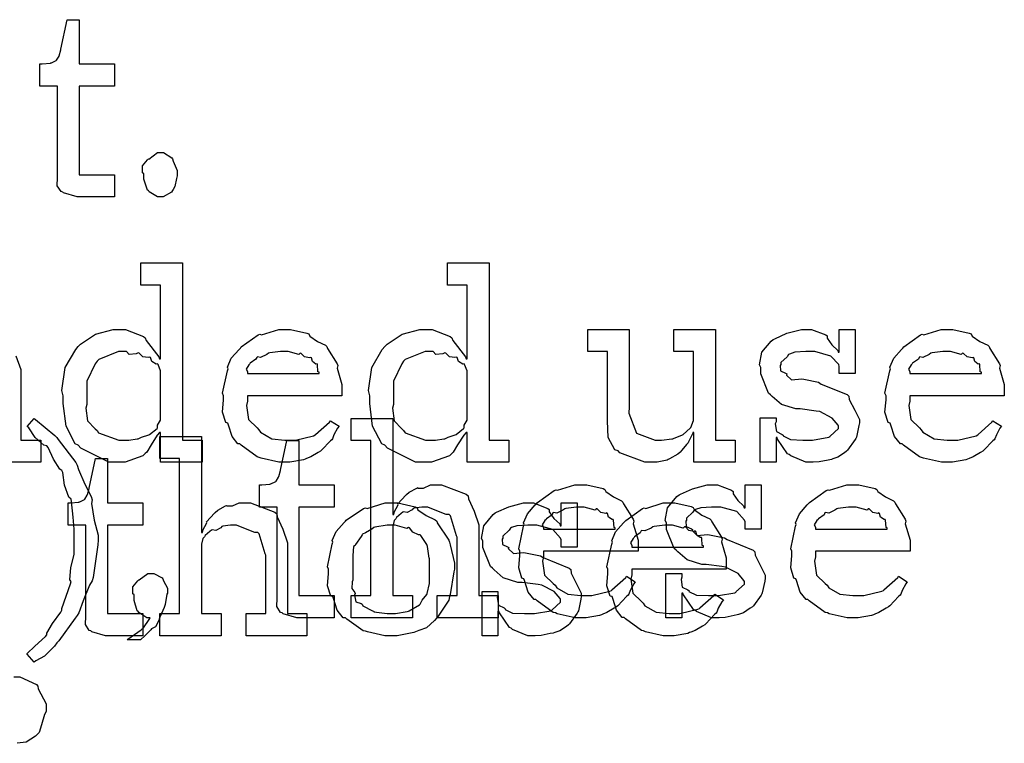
# Model space of a CAD drawing. Extents: x 0 to 8.5, y 0 to 11.
# Tile 366 of 379: x 6.736 to 7.353, y 7.232 to 7.686. Entities that reach past the tile are written whole.
import ezdxf

# ---------------------------------------------------------------- set-up
doc = ezdxf.new("R2010")
doc.units = 0
doc.layers.get('0').update_dxf_attribs({"linetype": 'CONTINUOUS'})

msp = doc.modelspace()

# ---------------------------------------------------------------- linework, layer by layer
at = {"color": 0}
for points in [[(6.77479, 7.57487), (6.77175, 7.57487), (6.76318, 7.57742), (6.76264, 7.5779), (6.76161, 7.57818), (6.75922, 7.58188), (6.75939, 7.58708), (6.75939, 7.58876), (6.75939, 7.64432), (6.74832, 7.64432), (6.74832, 7.65821), (6.74983, 7.65821), (6.74983, 7.65821), (6.75493, 7.65875), (6.75526, 7.65886), (6.75558, 7.6589), (6.75851, 7.66043), (6.75874, 7.6606), (6.75874, 7.6606), (6.76036, 7.66314), (6.76047, 7.66342), (6.76047, 7.66342), (6.76144, 7.66715), (6.76156, 7.66754), (6.76546, 7.68599), (6.77306, 7.68599), (6.77306, 7.65821), (6.79519, 7.65821), (6.79519, 7.64432), (6.77306, 7.64432), (6.77306, 7.58876), (6.79519, 7.58876), (6.79519, 7.57487), (6.79422, 7.57487), (6.79199, 7.57487), (6.79129, 7.57487), (6.79004, 7.57487), (6.78722, 7.57487), (6.78629, 7.57487), (6.78489, 7.57487), (6.78168, 7.57487), (6.78065, 7.57487), (6.77919, 7.57487), (6.77588, 7.57487), (6.77479, 7.57487)], [(6.824, 7.57487), (6.8221, 7.57487), (6.81685, 7.57813), (6.8164, 7.57878), (6.81586, 7.5791), (6.81358, 7.58589), (6.81358, 7.58811), (6.81358, 7.58942), (6.81282, 7.59006), (6.81278, 7.5944), (6.81592, 7.5981), (6.8164, 7.59874), (6.81679, 7.59858), (6.82215, 7.60265), (6.824, 7.60265), (6.8259, 7.60265), (6.83111, 7.59939), (6.8316, 7.59874), (6.83187, 7.59728), (6.83442, 7.59142), (6.83442, 7.58942), (6.83442, 7.58811), (6.83404, 7.58649), (6.83306, 7.58143), (6.83203, 7.57943), (6.8316, 7.57878), (6.83094, 7.57781), (6.82574, 7.57487), (6.824, 7.57487)], [(6.79807, 7.40847), (6.79167, 7.40847), (6.77408, 7.41738), (6.77246, 7.41911), (6.77051, 7.42003), (6.76476, 7.43099), (6.76292, 7.44536), (6.76292, 7.45014), (6.76221, 7.4535), (6.76421, 7.46793), (6.77083, 7.47922), (6.77246, 7.48096), (6.77376, 7.48253), (6.78321, 7.48872), (6.79432, 7.49181), (6.79807, 7.49181), (6.80214, 7.49181), (6.81332, 7.48731), (6.81435, 7.48639), (6.81506, 7.48481), (6.82297, 7.47467), (6.82346, 7.47336), (6.82411, 7.47336), (6.82411, 7.51958), (6.81174, 7.51958), (6.81174, 7.53347), (6.83778, 7.53347), (6.83778, 7.42236), (6.85015, 7.42236), (6.85015, 7.40847), (6.82411, 7.40847), (6.82411, 7.42714), (6.82346, 7.42714), (6.82189, 7.42551), (6.81808, 7.41943), (6.81538, 7.41487), (6.81435, 7.4139), (6.81299, 7.41254), (6.80176, 7.40847), (6.79807, 7.40847)], [(6.9904, 7.40847), (6.984, 7.40847), (6.96642, 7.41738), (6.96479, 7.41911), (6.96283, 7.42003), (6.95708, 7.43099), (6.95524, 7.44536), (6.95524, 7.45014), (6.95454, 7.4535), (6.95654, 7.46793), (6.96317, 7.47922), (6.96479, 7.48096), (6.9661, 7.48253), (6.97553, 7.48872), (6.98665, 7.49181), (6.9904, 7.49181), (6.99447, 7.49181), (7.00564, 7.48731), (7.00667, 7.48639), (7.00738, 7.48481), (7.01531, 7.47467), (7.01579, 7.47336), (7.01644, 7.47336), (7.01644, 7.51958), (7.00407, 7.51958), (7.00407, 7.53347), (7.03011, 7.53347), (7.03011, 7.42236), (7.04249, 7.42236), (7.04249, 7.40847), (7.01644, 7.40847), (7.01644, 7.42714), (7.01579, 7.42714), (7.01421, 7.42551), (7.01042, 7.41943), (7.00771, 7.41487), (7.00667, 7.4139), (7.00532, 7.41254), (6.99408, 7.40847), (6.9904, 7.40847)], [(6.90246, 7.40847), (6.89833, 7.40847), (6.88715, 7.41103), (6.88596, 7.41151), (6.88456, 7.41178), (6.87462, 7.41911), (6.87381, 7.41997), (6.87261, 7.41992), (6.86887, 7.42453), (6.86664, 7.43175), (6.86621, 7.433), (6.86496, 7.43338), (6.86296, 7.43989), (6.86361, 7.4476), (6.86361, 7.45014), (6.86296, 7.45171), (6.86594, 7.46582), (6.86643, 7.46707), (6.866, 7.4681), (6.86843, 7.47374), (6.87337, 7.47922), (6.87424, 7.48008), (6.87472, 7.48085), (6.88519, 7.48828), (6.88639, 7.48876), (6.88737, 7.48839), (6.89817, 7.49181), (6.90181, 7.49181), (6.9056, 7.49181), (6.91585, 7.48947), (6.91699, 7.48899), (6.91764, 7.48763), (6.92247, 7.48421), (6.92751, 7.48182), (6.92828, 7.48096), (6.92876, 7.47988), (6.93479, 7.47021), (6.93522, 7.46903), (6.93485, 7.46744), (6.93782, 7.45725), (6.93782, 7.45383), (6.93782, 7.45014), (6.87858, 7.45014), (6.87858, 7.44667), (6.87788, 7.44407), (6.87924, 7.43528), (6.88456, 7.42996), (6.88574, 7.42888), (6.88678, 7.42725), (6.89378, 7.42318), (6.90192, 7.42236), (6.90462, 7.42236), (6.90875, 7.42236), (6.92008, 7.42507), (6.92111, 7.42563), (6.92133, 7.42594), (6.93007, 7.43365), (6.93067, 7.43451), (6.93608, 7.43104), (6.93511, 7.42985), (6.93283, 7.42567), (6.93197, 7.42324), (6.93153, 7.42258), (6.93056, 7.42188), (6.92507, 7.41596), (6.92437, 7.41542), (6.92285, 7.4145), (6.91829, 7.41178), (6.91569, 7.41075), (6.91482, 7.41043), (6.91363, 7.40994), (6.90522, 7.40847), (6.90246, 7.40847)], [(7.13346, 7.40847), (7.12787, 7.40847), (7.11219, 7.41444), (7.11111, 7.41564), (7.1091, 7.41629), (7.10476, 7.42393), (7.10439, 7.43435), (7.10439, 7.43778), (7.10439, 7.47792), (7.09201, 7.47792), (7.09201, 7.49181), (7.11806, 7.49181), (7.11806, 7.44319), (7.11778, 7.43918), (7.12267, 7.42671), (7.13433, 7.42236), (7.13824, 7.42236), (7.13824, 7.42236), (7.14481, 7.42313), (7.1454, 7.42324), (7.14578, 7.42333), (7.15142, 7.42557), (7.15192, 7.42583), (7.15192, 7.42583), (7.15636, 7.42974), (7.15668, 7.43018), (7.15668, 7.43018), (7.15842, 7.43474), (7.15842, 7.43625), (7.15842, 7.47792), (7.14606, 7.47792), (7.14606, 7.49181), (7.1721, 7.49181), (7.1721, 7.42236), (7.18446, 7.42236), (7.18446, 7.40847), (7.15864, 7.40847), (7.15864, 7.42714), (7.15799, 7.42714), (7.15771, 7.42626), (7.15528, 7.42122), (7.15494, 7.42062), (7.15392, 7.41954), (7.15099, 7.41596), (7.15007, 7.41487), (7.14974, 7.41456), (7.1486, 7.41363), (7.14324, 7.41054), (7.14258, 7.41021), (7.14188, 7.40978), (7.13553, 7.40847), (7.13346, 7.40847)], [(7.23226, 7.40847), (7.22879, 7.40847), (7.21935, 7.41249), (7.21838, 7.41325), (7.21739, 7.41368), (7.2111, 7.4229), (7.21078, 7.42389), (7.21013, 7.42389), (7.21013, 7.40847), (7.20014, 7.40847), (7.20014, 7.43625), (7.21013, 7.43625), (7.21013, 7.43386), (7.20969, 7.43251), (7.21044, 7.42774), (7.21392, 7.42594), (7.21468, 7.4254), (7.21457, 7.42497), (7.21929, 7.42275), (7.22689, 7.42236), (7.22944, 7.42236), (7.23312, 7.42236), (7.24333, 7.42421), (7.24419, 7.42453), (7.24403, 7.42475), (7.2494, 7.42964), (7.2494, 7.43126), (7.24908, 7.43175), (7.24539, 7.43619), (7.23763, 7.44026), (7.23529, 7.4406), (7.22532, 7.44189), (7.2226, 7.44189), (7.21349, 7.44472), (7.20768, 7.44976), (7.20665, 7.45079), (7.2054, 7.45182), (7.20057, 7.46392), (7.20057, 7.46793), (7.19971, 7.46951), (7.20122, 7.47749), (7.20708, 7.48449), (7.20839, 7.48551), (7.20931, 7.48594), (7.2169, 7.48931), (7.22613, 7.49181), (7.22922, 7.49181), (7.23247, 7.49181), (7.24138, 7.48839), (7.24224, 7.48768), (7.24224, 7.48628), (7.24522, 7.48199), (7.24886, 7.47857), (7.24918, 7.47749), (7.24983, 7.47749), (7.24983, 7.49181), (7.25982, 7.49181), (7.25982, 7.46403), (7.24983, 7.46403), (7.24983, 7.46858), (7.24946, 7.46978), (7.24462, 7.47504), (7.23454, 7.47792), (7.23118, 7.47792), (7.22885, 7.47792), (7.22194, 7.47743), (7.21869, 7.47629), (7.21793, 7.47597), (7.21712, 7.47467), (7.21317, 7.47092), (7.21317, 7.46967), (7.21268, 7.46903), (7.21289, 7.46576), (7.21619, 7.46425), (7.21685, 7.46382), (7.21664, 7.46317), (7.21983, 7.46007), (7.22635, 7.46072), (7.22749, 7.46056), (7.23682, 7.45861), (7.2385, 7.45747), (7.25483, 7.45096), (7.25592, 7.44993), (7.25612, 7.44781), (7.2595, 7.44103), (7.26243, 7.43517), (7.26243, 7.43321), (7.26215, 7.43147), (7.26058, 7.42421), (7.26025, 7.42344), (7.25988, 7.42264), (7.25504, 7.41601), (7.25439, 7.41542), (7.2531, 7.41439), (7.24892, 7.41163), (7.24576, 7.41054), (7.24485, 7.41021), (7.24294, 7.40983), (7.23731, 7.40869), (7.23351, 7.40847), (7.23226, 7.40847)], [(7.31799, 7.40847), (7.31386, 7.40847), (7.30268, 7.41103), (7.30149, 7.41151), (7.30007, 7.41178), (7.29015, 7.41911), (7.28933, 7.41997), (7.28814, 7.41992), (7.2844, 7.42453), (7.28217, 7.43175), (7.28174, 7.433), (7.28049, 7.43338), (7.27849, 7.43989), (7.27914, 7.4476), (7.27914, 7.45014), (7.27849, 7.45171), (7.28147, 7.46582), (7.28196, 7.46707), (7.28153, 7.4681), (7.28396, 7.47374), (7.2889, 7.47922), (7.28976, 7.48008), (7.29025, 7.48085), (7.30072, 7.48828), (7.30192, 7.48876), (7.3029, 7.48839), (7.31369, 7.49181), (7.31733, 7.49181), (7.32112, 7.49181), (7.33138, 7.48947), (7.33251, 7.48899), (7.33317, 7.48763), (7.338, 7.48421), (7.34304, 7.48182), (7.34381, 7.48096), (7.34429, 7.47988), (7.35032, 7.47021), (7.35075, 7.46903), (7.35037, 7.46744), (7.35335, 7.45725), (7.35335, 7.45383), (7.35335, 7.45014), (7.29411, 7.45014), (7.29411, 7.44667), (7.2934, 7.44407), (7.29476, 7.43528), (7.30007, 7.42996), (7.30126, 7.42888), (7.30231, 7.42725), (7.30931, 7.42318), (7.31743, 7.42236), (7.32015, 7.42236), (7.32428, 7.42236), (7.33561, 7.42507), (7.33664, 7.42563), (7.33686, 7.42594), (7.3456, 7.43365), (7.34619, 7.43451), (7.35161, 7.43104), (7.35064, 7.42985), (7.34836, 7.42567), (7.3475, 7.42324), (7.34706, 7.42258), (7.34608, 7.42188), (7.3406, 7.41596), (7.3399, 7.41542), (7.33837, 7.4145), (7.33382, 7.41178), (7.33122, 7.41075), (7.33035, 7.41043), (7.32915, 7.40994), (7.32075, 7.40847), (7.31799, 7.40847)], [(6.80219, 7.42236), (6.80414, 7.42236), (6.80935, 7.42313), (6.81, 7.42324), (6.81, 7.42324), (6.81212, 7.42421), (6.81663, 7.42557), (6.81717, 7.42583), (6.81717, 7.42583), (6.82183, 7.42958), (6.82215, 7.42996), (6.82215, 7.42996), (6.8221, 7.43181), (6.82411, 7.43485), (6.82411, 7.43582), (6.82411, 7.46446), (6.82411, 7.46588), (6.82249, 7.46972), (6.82215, 7.47011), (6.82129, 7.47006), (6.81853, 7.47174), (6.81771, 7.47418), (6.81717, 7.47444), (6.81635, 7.47407), (6.81293, 7.47467), (6.81065, 7.47694), (6.81, 7.47706), (6.80881, 7.47646), (6.80436, 7.47607), (6.80274, 7.47792), (6.80219, 7.47792), (6.79769, 7.47792), (6.78526, 7.47288), (6.78418, 7.47185), (6.78299, 7.47021), (6.77789, 7.45925), (6.77789, 7.45557), (6.77789, 7.44472), (6.77713, 7.44243), (6.77826, 7.43446), (6.7831, 7.42947), (6.78418, 7.42844), (6.7851, 7.42692), (6.7979, 7.42236), (6.80219, 7.42236)], [(6.87858, 7.46403), (6.9235, 7.46403), (6.9235, 7.4649), (6.92275, 7.46517), (6.92242, 7.46972), (6.92219, 7.47011), (6.9215, 7.47006), (6.91932, 7.47157), (6.91872, 7.47396), (6.91829, 7.47424), (6.91758, 7.47385), (6.91444, 7.4745), (6.91222, 7.47672), (6.91157, 7.47683), (6.91086, 7.47597), (6.90403, 7.47792), (6.90181, 7.47792), (6.89931, 7.47792), (6.89253, 7.47706), (6.89182, 7.47683), (6.89074, 7.47597), (6.88678, 7.47418), (6.88488, 7.4745), (6.88444, 7.47424), (6.8839, 7.4731), (6.88032, 7.47054), (6.8801, 7.47011), (6.87935, 7.46951), (6.87765, 7.46685), (6.87858, 7.46539), (6.87858, 7.4649), (6.87858, 7.46403)], [(6.99451, 7.42236), (6.99647, 7.42236), (7.00168, 7.42313), (7.00233, 7.42324), (7.00233, 7.42324), (7.00444, 7.42421), (7.00896, 7.42557), (7.0095, 7.42583), (7.0095, 7.42583), (7.01417, 7.42958), (7.01449, 7.42996), (7.01449, 7.42996), (7.01443, 7.43181), (7.01644, 7.43485), (7.01644, 7.43582), (7.01644, 7.46446), (7.01644, 7.46588), (7.01481, 7.46972), (7.01449, 7.47011), (7.01361, 7.47006), (7.01085, 7.47174), (7.01004, 7.47418), (7.0095, 7.47444), (7.00868, 7.47407), (7.00526, 7.47467), (7.00299, 7.47694), (7.00233, 7.47706), (7.00114, 7.47646), (6.99669, 7.47607), (6.99507, 7.47792), (6.99451, 7.47792), (6.99001, 7.47792), (6.9776, 7.47288), (6.97651, 7.47185), (6.97532, 7.47021), (6.97021, 7.45925), (6.97021, 7.45557), (6.97021, 7.44472), (6.96946, 7.44243), (6.9706, 7.43446), (6.97542, 7.42947), (6.97651, 7.42844), (6.97743, 7.42692), (6.99024, 7.42236), (6.99451, 7.42236)], [(7.29411, 7.46403), (7.33903, 7.46403), (7.33903, 7.4649), (7.33826, 7.46517), (7.33794, 7.46972), (7.33772, 7.47011), (7.33703, 7.47006), (7.33485, 7.47157), (7.33425, 7.47396), (7.33382, 7.47424), (7.33311, 7.47385), (7.32997, 7.4745), (7.32775, 7.47672), (7.3271, 7.47683), (7.32639, 7.47597), (7.31956, 7.47792), (7.31733, 7.47792), (7.31483, 7.47792), (7.30806, 7.47706), (7.30735, 7.47683), (7.30626, 7.47597), (7.30231, 7.47418), (7.3004, 7.4745), (7.29997, 7.47424), (7.29943, 7.4731), (7.29585, 7.47054), (7.29562, 7.47011), (7.29486, 7.46951), (7.29318, 7.46685), (7.29411, 7.46539), (7.29411, 7.4649), (7.29411, 7.46403)], [(6.74035, 7.28814), (6.74035, 7.28857), (6.74522, 7.29308), (6.75179, 7.2991), (6.75271, 7.30029), (6.75265, 7.30122), (6.75635, 7.30735), (6.76139, 7.31435), (6.76204, 7.31569), (6.76204, 7.31674), (6.76758, 7.33214), (6.7679, 7.33371), (6.76708, 7.33464), (6.76768, 7.34239), (6.76986, 7.35053), (6.76986, 7.35325), (6.76986, 7.36583), (6.76975, 7.36643), (6.76921, 7.37408), (6.76824, 7.38379), (6.7679, 7.38536), (6.76644, 7.38656), (6.76378, 7.39404), (6.76269, 7.40196), (6.76204, 7.40338), (6.76079, 7.40403), (6.75689, 7.41032), (6.75364, 7.41764), (6.75271, 7.41878), (6.75082, 7.41911), (6.74539, 7.42404), (6.74149, 7.43012), (6.74035, 7.43093), (6.74468, 7.43593), (6.74556, 7.43517), (6.75782, 7.42524), (6.759, 7.42399), (6.75982, 7.42264), (6.77083, 7.40831), (6.77181, 7.40662), (6.77251, 7.40397), (6.77664, 7.39481), (6.78054, 7.38693), (6.78114, 7.38493), (6.78071, 7.3826), (6.78233, 7.37207), (6.78483, 7.36268), (6.78483, 7.35954), (6.78461, 7.35672), (6.78174, 7.33615), (6.78114, 7.33415), (6.77951, 7.33138), (6.7755, 7.32161), (6.77279, 7.31407), (6.77181, 7.31244), (6.77056, 7.31071), (6.76019, 7.29656), (6.759, 7.29531), (6.75743, 7.29303), (6.75125, 7.28694), (6.74588, 7.2839), (6.74468, 7.28315), (6.74035, 7.28814)], [(6.94363, 7.32482), (6.956, 7.32482), (6.956, 7.42204), (6.94363, 7.42204), (6.94363, 7.43593), (6.96967, 7.43593), (6.96967, 7.3756), (6.97032, 7.3756), (6.97032, 7.3756), (6.97081, 7.37756), (6.97282, 7.38135), (6.97314, 7.38189), (6.97288, 7.38238), (6.97781, 7.38775), (6.97835, 7.38818), (6.97835, 7.38818), (6.98004, 7.38971), (6.98481, 7.39231), (6.98551, 7.39253), (6.98557, 7.39231), (6.9891, 7.39231), (6.99338, 7.39426), (6.99485, 7.39426), (7.00038, 7.39426), (7.01585, 7.38851), (7.01699, 7.38732), (7.01725, 7.38558), (7.02078, 7.37771), (7.02371, 7.36914), (7.02371, 7.36626), (7.02371, 7.32482), (7.03586, 7.32482), (7.03586, 7.31093), (6.99767, 7.31093), (6.99767, 7.32482), (7.01004, 7.32482), (7.01004, 7.36149), (7.00976, 7.36236), (7.00586, 7.37483), (7.00504, 7.3756), (7.00325, 7.37565), (6.99735, 7.37804), (6.99169, 7.38038), (6.98986, 7.38038), (6.98801, 7.38038), (6.98307, 7.37967), (6.98247, 7.3795), (6.98182, 7.37864), (6.97868, 7.37696), (6.97646, 7.37739), (6.97597, 7.37711), (6.97499, 7.37631), (6.97206, 7.37386), (6.97157, 7.37304), (6.9714, 7.37278), (6.9706, 7.37185), (6.96967, 7.36833), (6.96967, 7.36714), (6.96967, 7.32482), (6.98204, 7.32482), (6.98204, 7.31093), (6.94363, 7.31093), (6.94363, 7.32482)], [(6.82362, 7.31353), (6.83599, 7.31353), (6.83599, 7.41075), (6.82362, 7.41075), (6.82362, 7.42464), (6.84967, 7.42464), (6.84967, 7.36431), (6.85032, 7.36431), (6.85032, 7.36431), (6.85081, 7.36626), (6.85281, 7.37007), (6.85314, 7.37061), (6.85286, 7.3711), (6.85781, 7.37646), (6.85835, 7.3769), (6.85835, 7.3769), (6.86003, 7.37842), (6.86481, 7.38103), (6.8655, 7.38124), (6.86556, 7.38103), (6.86908, 7.38103), (6.87337, 7.38297), (6.87483, 7.38297), (6.88037, 7.38297), (6.89583, 7.37722), (6.89697, 7.37603), (6.89725, 7.37429), (6.90076, 7.36643), (6.90369, 7.35786), (6.90369, 7.35499), (6.90369, 7.31353), (6.91585, 7.31353), (6.91585, 7.29964), (6.87765, 7.29964), (6.87765, 7.31353), (6.89003, 7.31353), (6.89003, 7.35021), (6.88976, 7.35107), (6.88585, 7.36356), (6.88504, 7.36431), (6.88325, 7.36436), (6.87733, 7.36675), (6.87169, 7.36908), (6.86985, 7.36908), (6.868, 7.36908), (6.86307, 7.36838), (6.86247, 7.36822), (6.86182, 7.36735), (6.85867, 7.36567), (6.85644, 7.3661), (6.85596, 7.36583), (6.85499, 7.36501), (6.85206, 7.36257), (6.85157, 7.36176), (6.8514, 7.36149), (6.85058, 7.36057), (6.84967, 7.35704), (6.84967, 7.35585), (6.84967, 7.31353), (6.86203, 7.31353), (6.86203, 7.29964), (6.82362, 7.29964), (6.82362, 7.31353)], [(6.91254, 7.31093), (6.9095, 7.31093), (6.90093, 7.31347), (6.90039, 7.31396), (6.89936, 7.31424), (6.89697, 7.31793), (6.89714, 7.32314), (6.89714, 7.32482), (6.89714, 7.38038), (6.88607, 7.38038), (6.88607, 7.39426), (6.88758, 7.39426), (6.88758, 7.39426), (6.89268, 7.39481), (6.89301, 7.39492), (6.89333, 7.39497), (6.89626, 7.39649), (6.89649, 7.39665), (6.89649, 7.39665), (6.89811, 7.39919), (6.89822, 7.39947), (6.89822, 7.39947), (6.89919, 7.40321), (6.89931, 7.4036), (6.90321, 7.42204), (6.91081, 7.42204), (6.91081, 7.39426), (6.93294, 7.39426), (6.93294, 7.38038), (6.91081, 7.38038), (6.91081, 7.32482), (6.93294, 7.32482), (6.93294, 7.31093), (6.93197, 7.31093), (6.92974, 7.31093), (6.92904, 7.31093), (6.92779, 7.31093), (6.92497, 7.31093), (6.92404, 7.31093), (6.92264, 7.31093), (6.91943, 7.31093), (6.9184, 7.31093), (6.91694, 7.31093), (6.91363, 7.31093), (6.91254, 7.31093)], [(6.79254, 7.29964), (6.7895, 7.29964), (6.78093, 7.30219), (6.78039, 7.30268), (6.77935, 7.30296), (6.77696, 7.30664), (6.77713, 7.31185), (6.77713, 7.31353), (6.77713, 7.36908), (6.76606, 7.36908), (6.76606, 7.38297), (6.76758, 7.38297), (6.76758, 7.38297), (6.77268, 7.38351), (6.773, 7.38362), (6.77333, 7.38368), (6.77626, 7.38519), (6.77647, 7.38536), (6.77647, 7.38536), (6.7781, 7.38792), (6.77821, 7.38818), (6.77821, 7.38818), (6.77919, 7.39193), (6.77929, 7.39231), (6.78321, 7.41075), (6.79081, 7.41075), (6.79081, 7.38297), (6.81293, 7.38297), (6.81293, 7.36908), (6.79081, 7.36908), (6.79081, 7.31353), (6.81293, 7.31353), (6.81293, 7.29964), (6.81196, 7.29964), (6.80974, 7.29964), (6.80903, 7.29964), (6.80778, 7.29964), (6.80496, 7.29964), (6.80404, 7.29964), (6.80263, 7.29964), (6.79943, 7.29964), (6.79839, 7.29964), (6.79693, 7.29964), (6.79362, 7.29964), (6.79254, 7.29964)], [(7.08822, 7.31093), (7.0841, 7.31093), (7.07292, 7.31347), (7.07172, 7.31396), (7.07032, 7.31424), (7.06039, 7.32156), (7.05957, 7.32243), (7.05838, 7.32238), (7.05464, 7.32699), (7.0524, 7.33421), (7.05197, 7.33544), (7.05072, 7.33583), (7.04872, 7.34233), (7.04937, 7.35004), (7.04937, 7.3526), (7.04872, 7.35417), (7.05171, 7.36828), (7.05219, 7.36951), (7.05176, 7.37056), (7.05419, 7.37619), (7.05914, 7.38167), (7.06, 7.38254), (7.06049, 7.38331), (7.07096, 7.39074), (7.07215, 7.39122), (7.07314, 7.39085), (7.08393, 7.39426), (7.08757, 7.39426), (7.09136, 7.39426), (7.10161, 7.39193), (7.10275, 7.39144), (7.1034, 7.39008), (7.10824, 7.38667), (7.11328, 7.38428), (7.11404, 7.3834), (7.11453, 7.38232), (7.12056, 7.37267), (7.12099, 7.37147), (7.12061, 7.3699), (7.12358, 7.35969), (7.12358, 7.35628), (7.12358, 7.3526), (7.06435, 7.3526), (7.06435, 7.34913), (7.06364, 7.34651), (7.065, 7.33772), (7.07032, 7.33242), (7.0715, 7.33132), (7.07254, 7.32969), (7.07954, 7.32563), (7.08768, 7.32482), (7.09039, 7.32482), (7.09451, 7.32482), (7.10585, 7.32753), (7.10688, 7.32807), (7.1071, 7.3284), (7.11583, 7.3361), (7.11643, 7.33697), (7.12185, 7.3335), (7.12088, 7.33231), (7.1186, 7.32813), (7.11774, 7.32568), (7.11729, 7.32503), (7.11632, 7.32433), (7.11083, 7.31842), (7.11014, 7.31788), (7.10861, 7.31694), (7.10406, 7.31424), (7.10146, 7.31321), (7.10058, 7.31287), (7.09939, 7.31239), (7.09099, 7.31093), (7.08822, 7.31093)], [(7.17318, 7.31093), (7.16971, 7.31093), (7.16026, 7.31494), (7.15929, 7.31569), (7.15831, 7.31614), (7.15201, 7.32536), (7.15169, 7.32633), (7.15104, 7.32633), (7.15104, 7.31093), (7.14106, 7.31093), (7.14106, 7.33871), (7.15104, 7.33871), (7.15104, 7.33632), (7.15061, 7.33496), (7.15136, 7.33018), (7.15483, 7.3284), (7.1556, 7.32785), (7.15549, 7.32742), (7.16021, 7.32519), (7.16781, 7.32482), (7.17036, 7.32482), (7.17404, 7.32482), (7.18425, 7.32667), (7.18511, 7.32699), (7.18494, 7.32721), (7.19032, 7.33208), (7.19032, 7.33371), (7.19, 7.33421), (7.18631, 7.33865), (7.17854, 7.34272), (7.17622, 7.34304), (7.16624, 7.34435), (7.16351, 7.34435), (7.1544, 7.34717), (7.1486, 7.35221), (7.14757, 7.35325), (7.14632, 7.35428), (7.1415, 7.36638), (7.1415, 7.37039), (7.14063, 7.37196), (7.14214, 7.37993), (7.148, 7.38693), (7.14931, 7.38797), (7.15022, 7.3884), (7.15782, 7.39176), (7.16704, 7.39426), (7.17014, 7.39426), (7.17339, 7.39426), (7.18229, 7.39085), (7.18317, 7.39014), (7.18317, 7.38872), (7.18614, 7.38444), (7.18978, 7.38103), (7.19011, 7.37993), (7.19075, 7.37993), (7.19075, 7.39426), (7.20074, 7.39426), (7.20074, 7.36649), (7.19075, 7.36649), (7.19075, 7.37104), (7.19037, 7.37224), (7.18554, 7.3775), (7.17546, 7.38038), (7.1721, 7.38038), (7.16976, 7.38038), (7.16287, 7.37989), (7.15961, 7.37875), (7.15886, 7.37842), (7.15804, 7.37711), (7.15408, 7.37337), (7.15408, 7.37213), (7.1536, 7.37147), (7.15381, 7.36822), (7.15712, 7.36669), (7.15776, 7.36626), (7.15756, 7.36561), (7.16075, 7.36253), (7.16726, 7.36317), (7.1684, 7.36301), (7.17774, 7.36106), (7.17942, 7.35992), (7.19575, 7.3534), (7.19683, 7.35237), (7.19706, 7.35026), (7.20042, 7.34347), (7.20335, 7.33763), (7.20335, 7.33567), (7.20307, 7.33393), (7.2015, 7.32667), (7.20117, 7.3259), (7.20079, 7.32508), (7.19596, 7.31847), (7.19532, 7.31788), (7.19401, 7.31685), (7.18983, 7.31407), (7.18668, 7.31299), (7.18576, 7.31267), (7.18386, 7.31228), (7.17822, 7.31114), (7.17443, 7.31093), (7.17318, 7.31093)], [(7.25885, 7.31093), (7.25472, 7.31093), (7.24354, 7.31347), (7.24235, 7.31396), (7.24094, 7.31424), (7.23101, 7.32156), (7.23019, 7.32243), (7.229, 7.32238), (7.22526, 7.32699), (7.22304, 7.33421), (7.2226, 7.33544), (7.22136, 7.33583), (7.21935, 7.34233), (7.22, 7.35004), (7.22, 7.3526), (7.21935, 7.35417), (7.22233, 7.36828), (7.22282, 7.36951), (7.22239, 7.37056), (7.22483, 7.37619), (7.22976, 7.38167), (7.23062, 7.38254), (7.23112, 7.38331), (7.2416, 7.39074), (7.24278, 7.39122), (7.24376, 7.39085), (7.25456, 7.39426), (7.25819, 7.39426), (7.26199, 7.39426), (7.27225, 7.39193), (7.27339, 7.39144), (7.27403, 7.39008), (7.27886, 7.38667), (7.2839, 7.38428), (7.28467, 7.3834), (7.28515, 7.38232), (7.29118, 7.37267), (7.29161, 7.37147), (7.29124, 7.3699), (7.29422, 7.35969), (7.29422, 7.35628), (7.29422, 7.3526), (7.23497, 7.3526), (7.23497, 7.34913), (7.23426, 7.34651), (7.23563, 7.33772), (7.24094, 7.33242), (7.24214, 7.33132), (7.24317, 7.32969), (7.25017, 7.32563), (7.25831, 7.32482), (7.26101, 7.32482), (7.26514, 7.32482), (7.27647, 7.32753), (7.2775, 7.32807), (7.27772, 7.3284), (7.28646, 7.3361), (7.28706, 7.33697), (7.29249, 7.3335), (7.2915, 7.33231), (7.28922, 7.32813), (7.28836, 7.32568), (7.28792, 7.32503), (7.28694, 7.32433), (7.28147, 7.31842), (7.28076, 7.31788), (7.27924, 7.31694), (7.27468, 7.31424), (7.27208, 7.31321), (7.27121, 7.31287), (7.27001, 7.31239), (7.26161, 7.31093), (7.25885, 7.31093)], [(6.96886, 7.29964), (6.96479, 7.29964), (6.95378, 7.30203), (6.95258, 7.30246), (6.95107, 7.30274), (6.94086, 7.31006), (6.94, 7.31093), (6.93869, 7.31093), (6.93494, 7.31565), (6.93261, 7.32292), (6.93218, 7.32417), (6.93093, 7.32454), (6.92871, 7.33094), (6.92936, 7.33876), (6.92936, 7.34131), (6.92871, 7.34289), (6.93169, 7.35699), (6.93218, 7.35824), (6.93175, 7.35932), (6.93419, 7.36507), (6.93913, 7.37061), (6.94, 7.37147), (6.94049, 7.37224), (6.95133, 7.3795), (6.95258, 7.37993), (6.95356, 7.37956), (6.965, 7.38297), (6.96886, 7.38297), (6.97288, 7.38297), (6.98367, 7.38049), (6.98492, 7.37993), (6.98551, 7.37858), (6.99072, 7.37506), (6.99642, 7.37244), (6.99729, 7.37147), (6.99761, 7.37039), (7.00483, 7.35954), (7.00532, 7.35824), (7.00581, 7.35672), (7.00836, 7.34517), (7.00836, 7.34131), (7.00808, 7.33974), (7.00581, 7.32547), (7.00532, 7.32417), (7.00483, 7.32206), (6.99815, 7.3119), (6.99729, 7.31093), (6.99599, 7.30919), (6.99089, 7.30469), (6.98611, 7.303), (6.98492, 7.30246), (6.98301, 7.30176), (6.97239, 7.29964), (6.96886, 7.29964)], [(7.05783, 7.29964), (7.05436, 7.29964), (7.04492, 7.30365), (7.04394, 7.30442), (7.04297, 7.30485), (7.03668, 7.31407), (7.03635, 7.31506), (7.03569, 7.31506), (7.03569, 7.29964), (7.02572, 7.29964), (7.02572, 7.32742), (7.03569, 7.32742), (7.03569, 7.32503), (7.03526, 7.32368), (7.03603, 7.3189), (7.0395, 7.31711), (7.04025, 7.31657), (7.04015, 7.31614), (7.04486, 7.31392), (7.05246, 7.31353), (7.05501, 7.31353), (7.05871, 7.31353), (7.0689, 7.31537), (7.06976, 7.31569), (7.06961, 7.31592), (7.07497, 7.32081), (7.07497, 7.32243), (7.07465, 7.32292), (7.07096, 7.32736), (7.06321, 7.33143), (7.06087, 7.33176), (7.05089, 7.33306), (7.04818, 7.33306), (7.03907, 7.33589), (7.03326, 7.34093), (7.03222, 7.34196), (7.03097, 7.34299), (7.02615, 7.35508), (7.02615, 7.3591), (7.02528, 7.36068), (7.02681, 7.36865), (7.03267, 7.37565), (7.03396, 7.37668), (7.03489, 7.37711), (7.04249, 7.38049), (7.05171, 7.38297), (7.05479, 7.38297), (7.05806, 7.38297), (7.06694, 7.37956), (7.06782, 7.37885), (7.06782, 7.37744), (7.07081, 7.37315), (7.07443, 7.36974), (7.07476, 7.36865), (7.07542, 7.36865), (7.07542, 7.38297), (7.08539, 7.38297), (7.08539, 7.35519), (7.07542, 7.35519), (7.07542, 7.35975), (7.07503, 7.36094), (7.07021, 7.36621), (7.06011, 7.36908), (7.05675, 7.36908), (7.05442, 7.36908), (7.04753, 7.3686), (7.04428, 7.36746), (7.04351, 7.36714), (7.04269, 7.36583), (7.03874, 7.36208), (7.03874, 7.36083), (7.03825, 7.36019), (7.03847, 7.35693), (7.04178, 7.35542), (7.04243, 7.35499), (7.04221, 7.35433), (7.04542, 7.35124), (7.05192, 7.35189), (7.05306, 7.35172), (7.06239, 7.34978), (7.06407, 7.34864), (7.0804, 7.34212), (7.08149, 7.3411), (7.08171, 7.33897), (7.08507, 7.33219), (7.088, 7.32633), (7.088, 7.32437), (7.08772, 7.32264), (7.08615, 7.31537), (7.08583, 7.31461), (7.08544, 7.31381), (7.08062, 7.30718), (7.07997, 7.30658), (7.07867, 7.30556), (7.07449, 7.30279), (7.07135, 7.30171), (7.07042, 7.30137), (7.06853, 7.301), (7.06288, 7.29986), (7.05908, 7.29964), (7.05783, 7.29964)], [(7.14356, 7.29964), (7.13943, 7.29964), (7.12825, 7.30219), (7.12706, 7.30268), (7.12565, 7.30296), (7.11572, 7.31028), (7.1149, 7.31114), (7.11372, 7.31108), (7.10997, 7.31569), (7.10775, 7.32292), (7.10732, 7.32417), (7.10607, 7.32454), (7.10406, 7.33106), (7.10471, 7.33876), (7.10471, 7.34131), (7.10406, 7.34289), (7.10704, 7.35699), (7.10753, 7.35824), (7.1071, 7.35926), (7.10954, 7.3649), (7.11447, 7.37039), (7.11535, 7.37125), (7.11583, 7.37201), (7.12631, 7.37944), (7.1275, 7.37993), (7.12847, 7.37956), (7.13926, 7.38297), (7.1429, 7.38297), (7.14671, 7.38297), (7.15696, 7.38064), (7.1581, 7.38015), (7.15875, 7.37879), (7.16357, 7.37537), (7.16862, 7.37299), (7.16938, 7.37213), (7.16986, 7.37104), (7.17589, 7.36139), (7.17632, 7.36019), (7.17594, 7.35861), (7.17893, 7.34842), (7.17893, 7.345), (7.17893, 7.34131), (7.11968, 7.34131), (7.11968, 7.33783), (7.11897, 7.33524), (7.12033, 7.32644), (7.12565, 7.32112), (7.12685, 7.32004), (7.12787, 7.31842), (7.13488, 7.31435), (7.14301, 7.31353), (7.14572, 7.31353), (7.14985, 7.31353), (7.16118, 7.31625), (7.16222, 7.31679), (7.16243, 7.31711), (7.17117, 7.32482), (7.17176, 7.32568), (7.17719, 7.32221), (7.17622, 7.32101), (7.17393, 7.31685), (7.17307, 7.3144), (7.17264, 7.31375), (7.17165, 7.31304), (7.16618, 7.30712), (7.16547, 7.30658), (7.16396, 7.30567), (7.1594, 7.30296), (7.15679, 7.30192), (7.15593, 7.3016), (7.15474, 7.30111), (7.14632, 7.29964), (7.14356, 7.29964)], [(7.06435, 7.36649), (7.10926, 7.36649), (7.10926, 7.36735), (7.10851, 7.36762), (7.10818, 7.37218), (7.10796, 7.37256), (7.10726, 7.3725), (7.10508, 7.37403), (7.10449, 7.37642), (7.10406, 7.37668), (7.10335, 7.37631), (7.10021, 7.37696), (7.09799, 7.37918), (7.09733, 7.37929), (7.09663, 7.37842), (7.08979, 7.38038), (7.08757, 7.38038), (7.08507, 7.38038), (7.07829, 7.3795), (7.07758, 7.37929), (7.0765, 7.37842), (7.07254, 7.37663), (7.07064, 7.37696), (7.07021, 7.37668), (7.06967, 7.37554), (7.06608, 7.37299), (7.06586, 7.37256), (7.06511, 7.37196), (7.06342, 7.36931), (7.06435, 7.36783), (7.06435, 7.36735), (7.06435, 7.36649)], [(7.23497, 7.36649), (7.27989, 7.36649), (7.27989, 7.36735), (7.27914, 7.36762), (7.27881, 7.37218), (7.2786, 7.37256), (7.27789, 7.3725), (7.27572, 7.37403), (7.27513, 7.37642), (7.27468, 7.37668), (7.27399, 7.37631), (7.27083, 7.37696), (7.26861, 7.37918), (7.26796, 7.37929), (7.26725, 7.37842), (7.26042, 7.38038), (7.25819, 7.38038), (7.25569, 7.38038), (7.24892, 7.3795), (7.24821, 7.37929), (7.24713, 7.37842), (7.24317, 7.37663), (7.24126, 7.37696), (7.24083, 7.37668), (7.24029, 7.37554), (7.23671, 7.37299), (7.23649, 7.37256), (7.23574, 7.37196), (7.23406, 7.36931), (7.23497, 7.36783), (7.23497, 7.36735), (7.23497, 7.36649)], [(6.96886, 7.31353), (6.97151, 7.31353), (6.97874, 7.31483), (6.97949, 7.31506), (6.98004, 7.31521), (6.98639, 7.31896), (6.98687, 7.31939), (6.98687, 7.31939), (6.98822, 7.32189), (6.991, 7.32553), (6.99121, 7.32611), (6.99121, 7.32611), (6.99274, 7.33247), (6.99274, 7.33458), (6.99274, 7.34804), (6.99257, 7.34825), (6.99143, 7.35568), (6.99121, 7.35628), (6.991, 7.35688), (6.98736, 7.36257), (6.98687, 7.36301), (6.98579, 7.3629), (6.98236, 7.36469), (6.98025, 7.36735), (6.97949, 7.36757), (6.97851, 7.36681), (6.97125, 7.36908), (6.96886, 7.36908), (6.9661, 7.36908), (6.95856, 7.36783), (6.95779, 7.36757), (6.95665, 7.3666), (6.95269, 7.36415), (6.95079, 7.36344), (6.95042, 7.36301), (6.94987, 7.36193), (6.94629, 7.35693), (6.94607, 7.35628), (6.94499, 7.35558), (6.94476, 7.34993), (6.94476, 7.34804), (6.94476, 7.33458), (6.94417, 7.3335), (6.94396, 7.32932), (6.94586, 7.32676), (6.94607, 7.32611), (6.94564, 7.32508), (6.94656, 7.32101), (6.94993, 7.31993), (6.95042, 7.31939), (6.95085, 7.31847), (6.95703, 7.31532), (6.95779, 7.31506), (6.95785, 7.31467), (6.9661, 7.31353), (6.96886, 7.31353)], [(7.11968, 7.35519), (7.16461, 7.35519), (7.16461, 7.35607), (7.16385, 7.35633), (7.16351, 7.36089), (7.16331, 7.36128), (7.1626, 7.36122), (7.16043, 7.36274), (7.15983, 7.36513), (7.1594, 7.3654), (7.15869, 7.36501), (7.15554, 7.36567), (7.15332, 7.36789), (7.15267, 7.368), (7.15196, 7.36714), (7.14512, 7.36908), (7.1429, 7.36908), (7.1404, 7.36908), (7.13362, 7.36822), (7.13292, 7.368), (7.13183, 7.36714), (7.12787, 7.36535), (7.12597, 7.36567), (7.12554, 7.3654), (7.125, 7.36426), (7.12142, 7.36171), (7.12121, 7.36128), (7.12044, 7.36068), (7.11876, 7.35801), (7.11968, 7.35656), (7.11968, 7.35607), (7.11968, 7.35519)], [(6.80317, 7.29704), (6.80344, 7.29758), (6.81185, 7.30339), (6.8125, 7.30399), (6.81288, 7.30404), (6.81728, 7.31039), (6.81749, 7.31093), (6.81728, 7.31093), (6.81543, 7.31093), (6.81033, 7.31418), (6.8099, 7.31483), (6.80946, 7.31521), (6.80751, 7.32178), (6.80751, 7.32394), (6.80751, 7.32525), (6.80675, 7.32596), (6.80669, 7.3304), (6.80985, 7.33415), (6.81033, 7.33479), (6.81071, 7.33464), (6.81608, 7.33871), (6.81793, 7.33871), (6.81982, 7.33871), (6.82503, 7.33599), (6.82553, 7.33544), (6.82579, 7.3341), (6.82835, 7.32943), (6.82835, 7.32785), (6.82835, 7.32633), (6.8279, 7.32563), (6.82704, 7.31922), (6.82682, 7.31853), (6.82628, 7.31728), (6.82368, 7.31136), (6.82335, 7.31071), (6.82303, 7.30931), (6.82086, 7.30524), (6.81847, 7.30393), (6.81793, 7.30333), (6.81685, 7.30236), (6.81369, 7.29915), (6.81196, 7.29747), (6.81142, 7.29704), (6.80317, 7.29704)]]:
    msp.add_lwpolyline(points, close=True, dxfattribs=at)
for points in [[(6.73329, 7.47526), (6.73649, 7.46669), (6.73649, 7.46382), (6.73649, 7.42236), (6.74886, 7.42236), (6.74886, 7.40847), (6.71044, 7.40847)], [(6.7321, 7.27387), (6.73583, 7.27387), (6.74621, 7.26899), (6.74707, 7.26801), (6.74729, 7.26639), (6.75228, 7.25706), (6.75228, 7.2539), (6.75228, 7.25217), (6.75119, 7.25032), (6.74935, 7.24376), (6.74794, 7.23904), (6.74707, 7.23807), (6.74556, 7.2366), (6.73975, 7.23296), (6.734, 7.23221)]]:
    msp.add_lwpolyline(points, dxfattribs=at)

doc.saveas('drawing.dxf')
